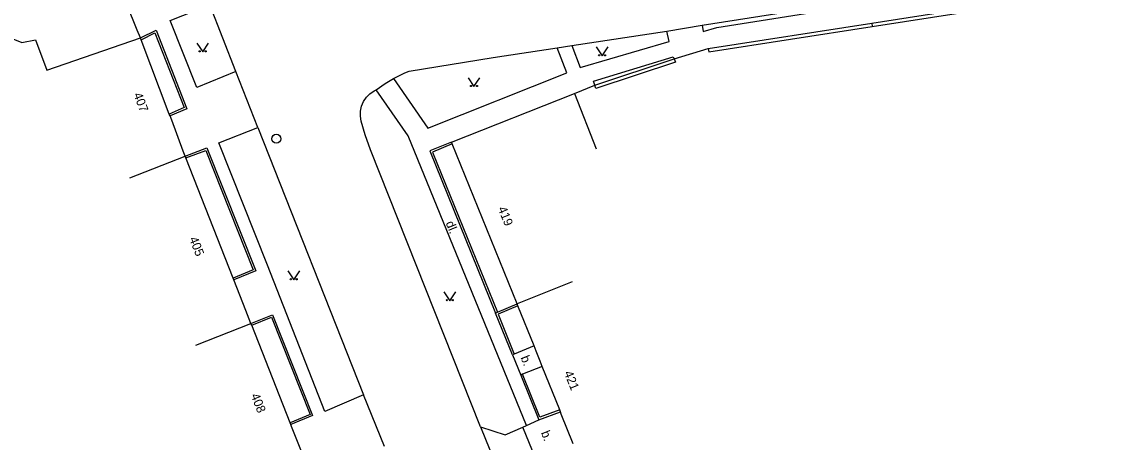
# Model space of a CAD drawing. Extents: x -577457 to -568404, y -1208466 to -1201387.
# Drawn here: x -575288.3 to -575197.2, y -1204490.5 to -1204455 of the extents above; entities that cross this region are included whole.
import ezdxf

# ---------------------------------------------------------------- set-up
doc = ezdxf.new("R2010")
doc.units = 0
for name, color, linetype in [('BUDOVY_MĚŘ', 7, 'Continuous'), ('BUDOVY_NEMĚŘ', 7, 'Continuous'), ('MAP_ZN_BP', 7, 'Continuous'), ('POMOC_POPIS', 7, 'Continuous'), ('ROZHRANÍ_PLOCH', 7, 'Continuous'), ('ZN_DOPLŇKOVÉ', 7, 'Continuous'), ('ZN_KULTUR', 7, 'Continuous'), ('Č_POPIS_ORIENT', 7, 'Continuous')]:
    doc.layers.add(name, color=color, linetype=linetype)

msp = doc.modelspace()

# ---------------------------------------------------------------- linework, layer by layer
at = {"layer": 'BUDOVY_MĚŘ'}
for points in [[(-575278.27, -1204456.4), (-575278.54, -1204455.74)], [(-575278.21, -1204456.56), (-575278.27, -1204456.4)], [(-575275.83, -1204462.82), (-575278.21, -1204456.56)], [(-575252.06, -1204465.19), (-575241.7, -1204461.1)], [(-575241.7, -1204461.1), (-575239.87, -1204465.75)], [(-575275.77, -1204462.98), (-575275.83, -1204462.82)], [(-575275.63, -1204463.34), (-575275.77, -1204462.98)], [(-575252, -1204465.34), (-575252.06, -1204465.19)], [(-575246.53, -1204478.82), (-575252, -1204465.34)], [(-575279.15, -1204468.19), (-575274.49, -1204466.36)], [(-575274.49, -1204466.36), (-575274.65, -1204465.95)], [(-575274.43, -1204466.51), (-575274.49, -1204466.36)], [(-575270.45, -1204476.64), (-575274.43, -1204466.51)], [(-575270.39, -1204476.79), (-575270.45, -1204476.64)], [(-575241.89, -1204476.96), (-575246.53, -1204478.82)], [(-575246.47, -1204478.98), (-575246.53, -1204478.82)], [(-575245.11, -1204482.36), (-575246.47, -1204478.98)], [(-575268.95, -1204480.46), (-575269.38, -1204479.37)], [(-575273.6, -1204482.29), (-575268.95, -1204480.46)], [(-575268.89, -1204480.6), (-575268.95, -1204480.46)], [(-575265.64, -1204488.84), (-575268.89, -1204480.6)], [(-575244.94, -1204482.79), (-575245.11, -1204482.36)], [(-575244.42, -1204484.09), (-575244.6, -1204483.64)], [(-575242.95, -1204487.75), (-575244.42, -1204484.09)], [(-575242.89, -1204487.91), (-575242.95, -1204487.75)], [(-575242.82, -1204488.1), (-575242.89, -1204487.91)], [(-575265.59, -1204488.98), (-575265.64, -1204488.84)], [(-575265.53, -1204489.14), (-575265.59, -1204488.98)]]:
    msp.add_lwpolyline(points, dxfattribs=at)
at = {"layer": 'BUDOVY_NEMĚŘ'}
for points in [[(-575292.81, -1204445.62), (-575308.73, -1204452.03), (-575306.5, -1204456.11), (-575304.48, -1204455.2), (-575305.33, -1204452.59), (-575300.49, -1204451), (-575299.91, -1204452.79), (-575292.27, -1204449.63), (-575289.57, -1204456.25), (-575288.24, -1204456.79), (-575287.1, -1204456.56), (-575286.14, -1204459.13)], [(-575286.14, -1204459.13), (-575278.27, -1204456.4)]]:
    msp.add_lwpolyline(points, dxfattribs=at)
at = {"layer": 'MAP_ZN_BP'}
for radius in [0.375, 0.0005]:
    msp.add_circle((-575266.82, -1204464.9), radius, dxfattribs=at)
at = {"layer": 'ROZHRANÍ_PLOCH'}
for points in [[(-575270.22, -1204459.24), (-575273.5, -1204460.58), (-575275.77, -1204454.93), (-575272.43, -1204453.61)], [(-575270.22, -1204459.24), (-575272.43, -1204453.61)], [(-575230.95, -1204455.32), (-575230.88, -1204455.87), (-575229.71, -1204455.53), (-575216.92, -1204453.51), (-575216.99, -1204453.13)], [(-575230.95, -1204455.32), (-575217.28, -1204453.18), (-575216.99, -1204453.13)], [(-575233.92, -1204455.83), (-575230.95, -1204455.32)], [(-575241.94, -1204457.05), (-575241.24, -1204458.89), (-575233.74, -1204456.71), (-575233.92, -1204455.83)], [(-575241.94, -1204457.05), (-575233.92, -1204455.83)], [(-575256.96, -1204459.83), (-575256.84, -1204459.76), (-575255.99, -1204459.36), (-575255.62, -1204459.21), (-575248.56, -1204458.06), (-575243.16, -1204457.24)], [(-575256.96, -1204459.83), (-575254.06, -1204464.01), (-575242.36, -1204459.35), (-575243.16, -1204457.24)], [(-575243.16, -1204457.24), (-575241.94, -1204457.05)], [(-575239.99, -1204460.38), (-575240.1, -1204460.04), (-575233.38, -1204457.99), (-575233.3, -1204458.18)], [(-575268.38, -1204463.95), (-575270.22, -1204459.24)], [(-575258.42, -1204460.78), (-575257.65, -1204460.24), (-575256.96, -1204459.83)], [(-575249.61, -1204489.17), (-575258.88, -1204465.84), (-575259.34, -1204464.56), (-575259.67, -1204463.43), (-575259.74, -1204463.01), (-575259.73, -1204462.58), (-575259.64, -1204462.16), (-575259.47, -1204461.77), (-575259.23, -1204461.41), (-575258.93, -1204461.11), (-575258.58, -1204460.86), (-575258.42, -1204460.78)], [(-575245.74, -1204489.06), (-575255.7, -1204464.65), (-575258.42, -1204460.78)], [(-575259.47, -1204486.49), (-575262.73, -1204487.87), (-575267.56, -1204475.54), (-575271.65, -1204465.24), (-575268.38, -1204463.95)], [(-575268.38, -1204463.95), (-575259.47, -1204486.49)], [(-575245.11, -1204482.36), (-575246.78, -1204483.05)], [(-575246.93, -1204483.11), (-575246.23, -1204484.82)], [(-575244.42, -1204484.09), (-575246.07, -1204484.75)], [(-575257.71, -1204490.82), (-575259.47, -1204486.49)], [(-575249.61, -1204489.17), (-575247.63, -1204494.1)], [(-575249.61, -1204489.17), (-575247.55, -1204489.86), (-575246.06, -1204489.2)], [(-575246.06, -1204489.2), (-575245.74, -1204489.06)], [(-575245.74, -1204489.06), (-575244.72, -1204488.58)], [(-575245, -1204491.81), (-575246.06, -1204489.2)]]:
    msp.add_lwpolyline(points, dxfattribs=at)
at = {"layer": 'ZN_DOPLŇKOVÉ'}
for points in [[(-575216.67, -1204455.15), (-575185.87, -1204450.34), (-575185.39, -1204450.29)], [(-575216.62, -1204455.44), (-575185.78, -1204450.63), (-575184.4, -1204454.7)], [(-575278.54, -1204455.74), (-575279.42, -1204453.58)], [(-575230.45, -1204457.3), (-575216.67, -1204455.15)], [(-575230.45, -1204457.3), (-575230.4, -1204457.59), (-575216.62, -1204455.44)], [(-575216.67, -1204455.15), (-575216.62, -1204455.44)], [(-575278.27, -1204456.4), (-575276.95, -1204455.74), (-575274.35, -1204462.38), (-575275.77, -1204462.98)], [(-575278.21, -1204456.56), (-575277.04, -1204455.98), (-575274.57, -1204462.28), (-575275.83, -1204462.82)], [(-575233.3, -1204458.18), (-575230.45, -1204457.3)], [(-575239.99, -1204460.38), (-575233.3, -1204458.18)], [(-575233.3, -1204458.18), (-575233.21, -1204458.46), (-575239.9, -1204460.67), (-575239.99, -1204460.38)], [(-575241.7, -1204461.1), (-575239.99, -1204460.38)], [(-575274.65, -1204465.95), (-575275.63, -1204463.34)], [(-575252.06, -1204465.19), (-575253.88, -1204465.93), (-575248.36, -1204479.59)], [(-575252, -1204465.34), (-575253.66, -1204466.02), (-575248.2, -1204479.52)], [(-575274.49, -1204466.36), (-575272.67, -1204465.67), (-575268.55, -1204476.03), (-575270.39, -1204476.79)], [(-575274.43, -1204466.51), (-575272.76, -1204465.88), (-575268.76, -1204475.95), (-575270.45, -1204476.64)], [(-575269.38, -1204479.37), (-575270.39, -1204476.79)], [(-575248.2, -1204479.52), (-575246.53, -1204478.82)], [(-575246.47, -1204478.98), (-575248.14, -1204479.68), (-575246.78, -1204483.05)], [(-575268.95, -1204480.46), (-575267.13, -1204479.74), (-575263.77, -1204488.21), (-575265.59, -1204488.98)], [(-575268.89, -1204480.6), (-575267.21, -1204479.93), (-575263.96, -1204488.13), (-575265.64, -1204488.84)], [(-575248.36, -1204479.59), (-575248.2, -1204479.52)], [(-575246.93, -1204483.11), (-575248.36, -1204479.59)], [(-575244.6, -1204483.64), (-575244.94, -1204482.79)], [(-575246.78, -1204483.05), (-575246.93, -1204483.11)], [(-575246.07, -1204484.75), (-575246.23, -1204484.82)], [(-575246.23, -1204484.82), (-575244.72, -1204488.58)], [(-575242.95, -1204487.75), (-575244.62, -1204488.36), (-575246.07, -1204484.75)], [(-575244.72, -1204488.58), (-575242.89, -1204487.91)], [(-575241.81, -1204490.61), (-575242.82, -1204488.1)], [(-575264.59, -1204491.52), (-575265.53, -1204489.14)]]:
    msp.add_lwpolyline(points, dxfattribs=at)
at = {"layer": 'ZN_KULTUR'}
for points in [[(-575273.52, -1204456.84), (-575273.02, -1204457.59), (-575272.52, -1204456.84)], [(-575239.88, -1204457.17), (-575239.38, -1204457.92), (-575238.88, -1204457.17)], [(-575250.67, -1204459.76), (-575250.17, -1204460.51), (-575249.67, -1204459.76)], [(-575265.85, -1204476.04), (-575265.35, -1204476.79), (-575264.85, -1204476.04)], [(-575252.71, -1204477.8), (-575252.21, -1204478.55), (-575251.71, -1204477.8)]]:
    msp.add_lwpolyline(points, dxfattribs=at)
for centre in [(-575273.27, -1204457.54), (-575272.77, -1204457.54), (-575239.63, -1204457.87), (-575239.13, -1204457.87), (-575250.42, -1204460.46), (-575249.92, -1204460.46), (-575265.6, -1204476.74), (-575265.1, -1204476.74), (-575252.46, -1204478.5), (-575251.96, -1204478.5)]:
    msp.add_circle(centre, 0.05, dxfattribs=at)

# ---------------------------------------------------------------- texts
at = {"layer": 'POMOC_POPIS'}
for s, rotation, p in [('dl.', 292.06999, (-575252.57, -1204472)), ('b.', 291.82001, (-575246.26, -1204483.34)), ('b.', 291.82001, (-575244.54, -1204489.67))]:
    msp.add_text(s, height=0.75, rotation=rotation, dxfattribs=at).set_placement(p)
at = {"layer": 'Č_POPIS_ORIENT'}
for s, rotation, p in [('407', 290.75001, (-575278.86, -1204461.17)), ('419', 292.06999, (-575248.17, -1204470.78)), ('405', 291.48002, (-575274.17, -1204473.32)), ('421', 291.82001, (-575242.6, -1204484.62)), ('408', 291.50998, (-575268.98, -1204486.52))]:
    msp.add_text(s, height=0.75, rotation=rotation, dxfattribs=at).set_placement(p)

doc.saveas('drawing.dxf')
